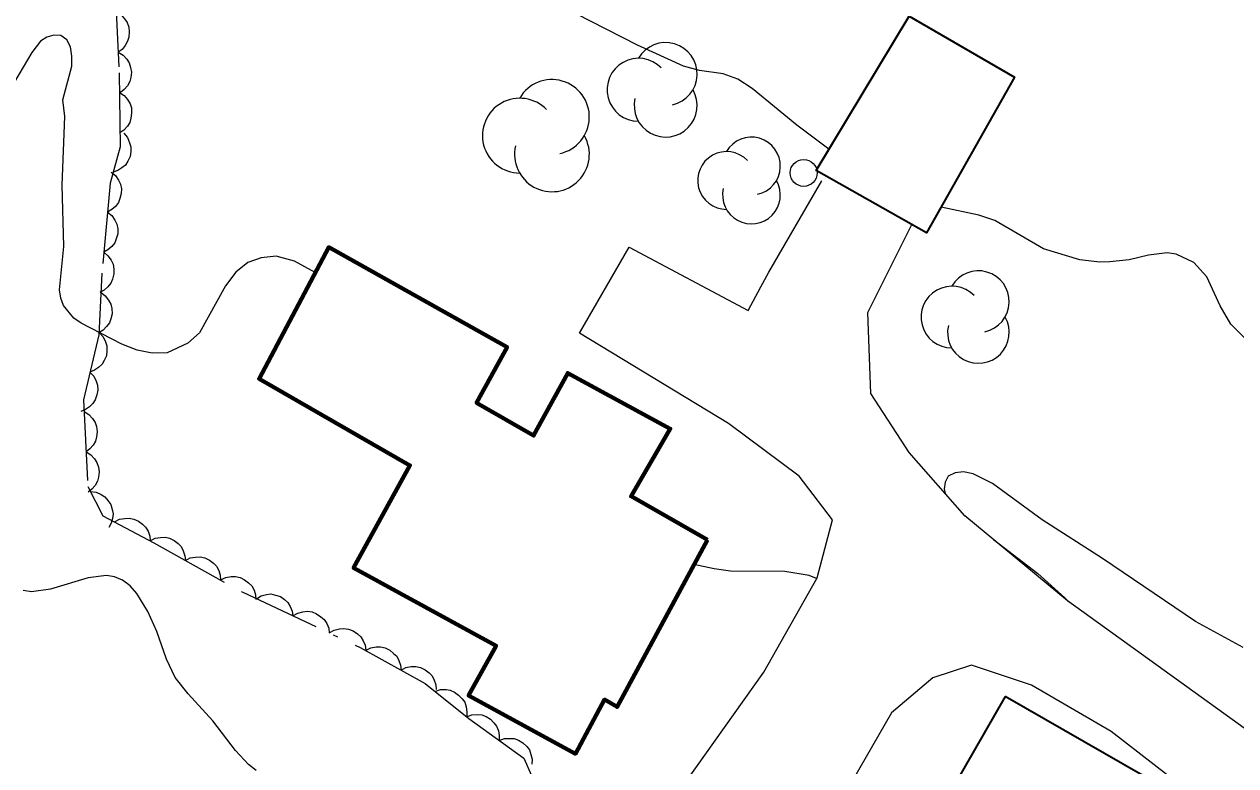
# Model space of a CAD drawing. Extents: x 356765 to 358572, y 5103174 to 5104650.
# Drawn here: x 357732.38 to 357777.43, y 5103469.73 to 5103497.3 of the extents above; entities that cross this region are included whole.
import ezdxf

# ---------------------------------------------------------------- set-up
doc = ezdxf.new("R2010")
doc.units = 0
doc.header["$LTSCALE"] = 0.6
doc.linetypes.add('DOT_DASHED', pattern=[7.7, 5, -1.2, 0.3, -1.2])
for name, color, linetype, lineweight in [('19', 7, 'Continuous', 13), ('2', 7, 'Continuous', 13), ('31', 7, 'Continuous', 70), ('36', 7, 'Continuous', 13), ('44', 7, 'Continuous', 25)]:
    doc.layers.add(name, color=color, linetype=linetype, lineweight=lineweight)

msp = doc.modelspace()

# ---------------------------------------------------------------- linework, layer by layer
at = {"layer": '19'}
for points in [[(357781.3, 5103464.94), (357776, 5103468.53), (357772.8, 5103471.01), (357769.83, 5103472.73), (357767.6, 5103473.47), (357766.17, 5103473), (357764.63, 5103471.7), (357761.28, 5103465.88), (357756.62, 5103468.62), (357759.88, 5103473.21), (357761.86, 5103476.72), (357762.43, 5103478.88), (357761.19, 5103480.5), (357758.56, 5103482.46), (357753.03, 5103485.82), (357754.87, 5103489.01), (357759.3, 5103486.66), (357759.77, 5103487.54), (357760.06, 5103488.08), (357762.04, 5103491.48)], [(357809.09, 5103451.04), (357802.75, 5103454.26), (357793.41, 5103460.29), (357781.96, 5103468.09), (357771.17, 5103475.86), (357767.35, 5103479.03), (357765.28, 5103481.38), (357763.86, 5103483.57), (357763.75, 5103486.59), (357765.38, 5103489.86)]]:
    msp.add_lwpolyline(points, dxfattribs=at)
at = {"layer": '2'}
for points in [[(357762.3, 5103492.66), (357761.11, 5103493.55), (357759.45, 5103494.91), (357758.91, 5103495.26), (357758.37, 5103495.46), (357757.49, 5103495.59), (357756.89, 5103495.74), (357755.18, 5103496.53), (357750.6, 5103498.88)], [(357743.2, 5103488.07), (357742.43, 5103488.49), (357741.74, 5103488.68), (357741.19, 5103488.62), (357740.69, 5103488.45), (357740.25, 5103488.08), (357739.86, 5103487.58), (357738.89, 5103485.83), (357738.46, 5103485.44), (357737.69, 5103485.09), (357737.13, 5103485.07), (357736.58, 5103485.19), (357736.01, 5103485.41), (357734.49, 5103486.19), (357734.22, 5103486.37), (357733.83, 5103486.84), (357733.73, 5103487.12), (357733.69, 5103487.43), (357733.85, 5103489.04), (357733.78, 5103491.32), (357733.89, 5103493.88), (357733.81, 5103494.49), (357734.14, 5103495.75), (357734.15, 5103496.12), (357734.1, 5103496.47), (357733.96, 5103496.72), (357733.73, 5103496.88), (357733.47, 5103496.9), (357733.21, 5103496.82), (357732.98, 5103496.67), (357732.66, 5103496.26), (357731.35, 5103494.07)], [(357777.8, 5103485.59), (357777.25, 5103486.15), (357776.85, 5103486.83), (357776.35, 5103487.91), (357775.87, 5103488.45), (357775.21, 5103488.75), (357774.88, 5103488.8), (357774.19, 5103488.72), (357773.47, 5103488.55), (357772.75, 5103488.47), (357772.38, 5103488.46), (357771.63, 5103488.54), (357770.28, 5103488.95), (357768.47, 5103490.01), (357767.88, 5103490.2), (357766.47, 5103490.5)], [(357777.71, 5103474.13), (357775.93, 5103475.09), (357772.47, 5103477.44), (357770.23, 5103478.87), (357768.38, 5103480.23), (357767.66, 5103480.59), (357767.3, 5103480.66), (357766.99, 5103480.62), (357766.73, 5103480.5), (357766.62, 5103480.28), (357766.58, 5103480.03), (357766.62, 5103479.85)], [(357768.42, 5103478.14), (357770.07, 5103476.88), (357771.07, 5103475.97), (357771.21, 5103475.83)], [(357761.84, 5103476.69), (357761.57, 5103476.8), (357760.66, 5103476.96), (357758.64, 5103476.97), (357758.03, 5103477.05), (357757.28, 5103477.22)], [(357741, 5103469.55), (357740.71, 5103469.78), (357740.23, 5103470.3), (357739.39, 5103471.4), (357738.47, 5103472.41), (357737.99, 5103473.01), (357737.66, 5103473.69), (357737.31, 5103474.72), (357736.97, 5103475.47), (357736.56, 5103476.13), (357736.31, 5103476.42), (357736.03, 5103476.63), (357735.73, 5103476.76), (357735.43, 5103476.8), (357734.75, 5103476.72), (357733.35, 5103476.3), (357732.65, 5103476.2), (357732.34, 5103476.25)]]:
    msp.add_lwpolyline(points, dxfattribs=at)
at = {"layer": '31', "lineweight": 35}
for points in [[(357765.29, 5103497.61), (357769.2, 5103495.34), (357765.93, 5103489.55), (357761.82, 5103491.86), (357765.29, 5103497.61)], [(357768.85, 5103472.3), (357763.09, 5103462.26), (357768.97, 5103458.88), (357774.73, 5103468.93), (357768.85, 5103472.3)]]:
    msp.add_lwpolyline(points, close=True, dxfattribs=at)
at = {"layer": '31'}
msp.add_lwpolyline([(357757.78, 5103478.13), (357754.94, 5103479.75), (357756.4, 5103482.26), (357752.59, 5103484.33), (357751.32, 5103482.01), (357749.2, 5103483.23), (357750.33, 5103485.3), (357743.7, 5103489.01), (357741.11, 5103484.12), (357746.72, 5103480.9), (357744.62, 5103477.09), (357749.92, 5103474.19), (357748.9, 5103472.34), (357752.87, 5103470.18), (357753.96, 5103472.19), (357754.42, 5103471.92), (357757.78, 5103478.13)], close=True, dxfattribs=at)
at = {"layer": '36'}
msp.add_circle((357761.3593, 5103491.777), 0.5, dxfattribs=at)
at = {"layer": '44', "linetype": 'DOT_DASHED'}
msp.add_lwpolyline([(357735.75, 5103498.72), (357735.91, 5103495.5), (357735.94, 5103492.75), (357735.57, 5103491.39), (357735.26, 5103488.05), (357735.15, 5103485.76), (357734.58, 5103483.34), (357734.74, 5103480.12), (357735.3, 5103479.03), (357737.19, 5103478.02), (357740.5, 5103476.18), (357744.87, 5103474.13), (357747.28, 5103472.79), (357748.91, 5103471.49), (357750.95, 5103470.01), (357753.27, 5103464.84)], dxfattribs=at)
at = {"layer": '44'}
for points in [[(357735.8, 5103497.76), (357735.98, 5103497.66), (357736.11, 5103497.5), (357736.2, 5103497.37), (357736.26, 5103497.2), (357736.28, 5103497.02), (357736.26, 5103496.83), (357736.22, 5103496.67), (357736.13, 5103496.52), (357736.02, 5103496.37), (357735.87, 5103496.27)], [(357735.87, 5103496.27), (357736.05, 5103496.16), (357736.19, 5103496.01), (357736.28, 5103495.87), (357736.33, 5103495.7), (357736.36, 5103495.52), (357736.34, 5103495.33), (357736.3, 5103495.17), (357736.21, 5103495.02), (357736.09, 5103494.88), (357735.95, 5103494.77)], [(357735.92, 5103494.77), (357736.09, 5103494.65), (357736.22, 5103494.5), (357736.31, 5103494.35), (357736.36, 5103494.19), (357736.37, 5103494), (357736.34, 5103493.81), (357736.3, 5103493.65), (357736.21, 5103493.51), (357736.08, 5103493.37), (357735.93, 5103493.27)], [(357736.08, 5103493.25), (357736.21, 5103493.09), (357736.29, 5103492.9), (357736.34, 5103492.75), (357736.34, 5103492.57), (357736.31, 5103492.39), (357736.23, 5103492.21), (357736.14, 5103492.07), (357736.01, 5103491.96), (357735.85, 5103491.86), (357735.68, 5103491.8)], [(357735.61, 5103491.81), (357735.77, 5103491.68), (357735.88, 5103491.51), (357735.96, 5103491.36), (357735.99, 5103491.19), (357735.98, 5103491.01), (357735.93, 5103490.82), (357735.88, 5103490.67), (357735.77, 5103490.53), (357735.63, 5103490.41), (357735.47, 5103490.32)], [(357735.47, 5103490.32), (357735.63, 5103490.19), (357735.75, 5103490.02), (357735.82, 5103489.87), (357735.85, 5103489.7), (357735.85, 5103489.51), (357735.8, 5103489.33), (357735.74, 5103489.18), (357735.63, 5103489.04), (357735.49, 5103488.91), (357735.33, 5103488.83)], [(357735.33, 5103488.83), (357735.49, 5103488.69), (357735.61, 5103488.53), (357735.68, 5103488.38), (357735.71, 5103488.2), (357735.71, 5103488.02), (357735.66, 5103487.83), (357735.6, 5103487.68), (357735.49, 5103487.54), (357735.35, 5103487.42), (357735.19, 5103487.33)], [(357735.23, 5103487.33), (357735.39, 5103487.21), (357735.51, 5103487.04), (357735.59, 5103486.9), (357735.63, 5103486.73), (357735.64, 5103486.54), (357735.59, 5103486.35), (357735.54, 5103486.2), (357735.44, 5103486.06), (357735.31, 5103485.93), (357735.15, 5103485.83)], [(357735.17, 5103485.83), (357735.31, 5103485.68), (357735.4, 5103485.49), (357735.45, 5103485.34), (357735.45, 5103485.16), (357735.43, 5103484.98), (357735.35, 5103484.8), (357735.27, 5103484.66), (357735.14, 5103484.54), (357734.99, 5103484.44), (357734.82, 5103484.37)], [(357734.82, 5103484.37), (357734.96, 5103484.22), (357735.05, 5103484.03), (357735.1, 5103483.88), (357735.11, 5103483.7), (357735.08, 5103483.52), (357735.01, 5103483.34), (357734.93, 5103483.2), (357734.8, 5103483.08), (357734.65, 5103482.98), (357734.48, 5103482.91)], [(357734.6, 5103482.9), (357734.78, 5103482.79), (357734.92, 5103482.64), (357735.01, 5103482.5), (357735.06, 5103482.34), (357735.09, 5103482.15), (357735.06, 5103481.96), (357735.03, 5103481.8), (357734.94, 5103481.65), (357734.82, 5103481.51), (357734.68, 5103481.4)], [(357734.68, 5103481.4), (357734.85, 5103481.29), (357734.99, 5103481.14), (357735.08, 5103481.01), (357735.14, 5103480.84), (357735.16, 5103480.66), (357735.14, 5103480.46), (357735.1, 5103480.31), (357735.01, 5103480.15), (357734.89, 5103480.01), (357734.75, 5103479.9)], [(357734.84, 5103479.93), (357735.05, 5103479.9), (357735.23, 5103479.82), (357735.37, 5103479.73), (357735.49, 5103479.6), (357735.59, 5103479.45), (357735.65, 5103479.26), (357735.68, 5103479.1), (357735.66, 5103478.93), (357735.61, 5103478.75), (357735.52, 5103478.59)], [(357735.73, 5103478.8), (357735.92, 5103478.9), (357736.12, 5103478.93), (357736.28, 5103478.94), (357736.45, 5103478.9), (357736.62, 5103478.83), (357736.77, 5103478.71), (357736.89, 5103478.6), (357736.98, 5103478.45), (357737.04, 5103478.27), (357737.06, 5103478.09)], [(357737.06, 5103478.09), (357737.24, 5103478.19), (357737.44, 5103478.22), (357737.61, 5103478.23), (357737.78, 5103478.19), (357737.95, 5103478.11), (357738.1, 5103477.99), (357738.21, 5103477.88), (357738.29, 5103477.72), (357738.35, 5103477.54), (357738.37, 5103477.36)], [(357738.37, 5103477.36), (357738.55, 5103477.46), (357738.75, 5103477.49), (357738.92, 5103477.5), (357739.09, 5103477.46), (357739.26, 5103477.38), (357739.41, 5103477.26), (357739.52, 5103477.15), (357739.61, 5103476.99), (357739.66, 5103476.82), (357739.68, 5103476.64)], [(357739.68, 5103476.64), (357739.87, 5103476.73), (357740.07, 5103476.77), (357740.23, 5103476.77), (357740.4, 5103476.73), (357740.57, 5103476.65), (357740.72, 5103476.53), (357740.84, 5103476.42), (357740.92, 5103476.26), (357740.97, 5103476.09), (357740.99, 5103475.91)], [(357741.01, 5103475.94), (357741.19, 5103476.05), (357741.38, 5103476.1), (357741.55, 5103476.12), (357741.72, 5103476.08), (357741.9, 5103476.02), (357742.05, 5103475.91), (357742.18, 5103475.8), (357742.27, 5103475.65), (357742.34, 5103475.48), (357742.37, 5103475.3)], [(357742.37, 5103475.3), (357742.55, 5103475.41), (357742.74, 5103475.46), (357742.91, 5103475.48), (357743.08, 5103475.45), (357743.25, 5103475.38), (357743.41, 5103475.27), (357743.53, 5103475.17), (357743.63, 5103475.02), (357743.7, 5103474.85), (357743.72, 5103474.67)], [(357743.72, 5103474.67), (357743.9, 5103474.77), (357744.1, 5103474.82), (357744.26, 5103474.84), (357744.44, 5103474.81), (357744.61, 5103474.75), (357744.77, 5103474.64), (357744.89, 5103474.53), (357744.98, 5103474.38), (357745.05, 5103474.21), (357745.08, 5103474.03)], [(357745.07, 5103474.02), (357745.26, 5103474.11), (357745.46, 5103474.15), (357745.63, 5103474.15), (357745.8, 5103474.11), (357745.97, 5103474.03), (357746.11, 5103473.91), (357746.23, 5103473.8), (357746.31, 5103473.64), (357746.37, 5103473.47), (357746.39, 5103473.29)], [(357746.39, 5103473.29), (357746.57, 5103473.38), (357746.77, 5103473.42), (357746.94, 5103473.42), (357747.11, 5103473.38), (357747.28, 5103473.3), (357747.43, 5103473.18), (357747.54, 5103473.07), (357747.62, 5103472.91), (357747.68, 5103472.74), (357747.7, 5103472.56)], [(357747.65, 5103472.49), (357747.85, 5103472.56), (357748.06, 5103472.56), (357748.22, 5103472.54), (357748.38, 5103472.47), (357748.53, 5103472.36), (357748.66, 5103472.22), (357748.76, 5103472.09), (357748.81, 5103471.92), (357748.84, 5103471.74), (357748.83, 5103471.56)], [(357748.82, 5103471.55), (357749.02, 5103471.62), (357749.22, 5103471.64), (357749.39, 5103471.62), (357749.55, 5103471.56), (357749.71, 5103471.46), (357749.84, 5103471.33), (357749.94, 5103471.2), (357750.01, 5103471.03), (357750.04, 5103470.85), (357750.04, 5103470.67)], [(357750.04, 5103470.67), (357750.23, 5103470.74), (357750.44, 5103470.75), (357750.6, 5103470.74), (357750.76, 5103470.68), (357750.92, 5103470.58), (357751.06, 5103470.45), (357751.16, 5103470.32), (357751.22, 5103470.15), (357751.26, 5103469.97), (357751.25, 5103469.79)]]:
    msp.add_lwpolyline(points, dxfattribs=at)
for centre, radius, start, end in [((357756.229, 5103495.452), 1.1709, 282.26917, 149.72626), ((357755.2221, 5103494.8666), 1.1709, 44.11537, 269.80396), ((357752.0006, 5103493.8567), 1.3902, 282.26917, 149.72626), ((357756.229, 5103494.2811), 1.1709, 166.93686, 29.62122), ((357750.8051, 5103493.1616), 1.3902, 44.11537, 269.80396), ((357752.0006, 5103492.4665), 1.3902, 166.93686, 29.62122), ((357759.4187, 5103492.0315), 1.0743, 282.26917, 149.72626), ((357758.4948, 5103491.4944), 1.0743, 44.11537, 269.80396), ((357759.4187, 5103490.9573), 1.0743, 166.93686, 29.62122), ((357767.8589, 5103486.9894), 1.1466, 282.26917, 149.72626), ((357766.8728, 5103486.416), 1.1466, 44.11537, 269.80396), ((357767.8589, 5103485.8427), 1.1466, 166.93686, 29.62122)]:
    msp.add_arc(centre, radius, start, end, dxfattribs=at)

doc.saveas('drawing.dxf')
